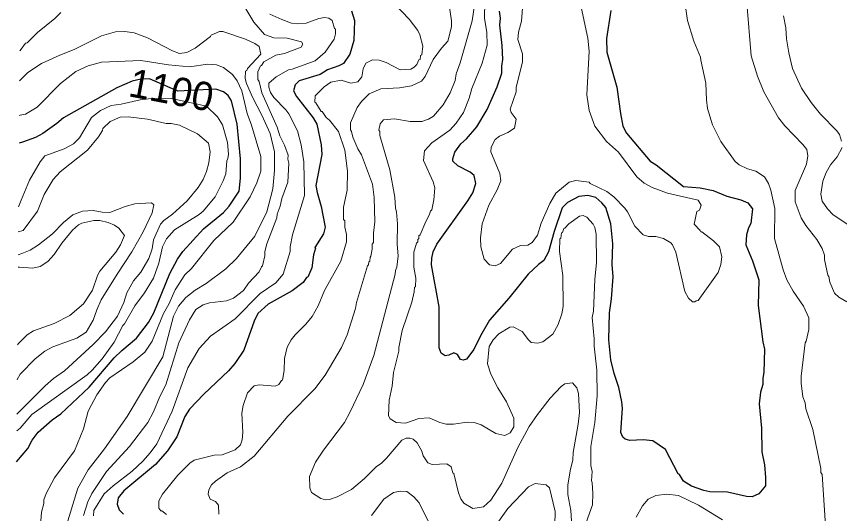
# Model space of a CAD drawing. Extents: x 598.3 to 623.2, y 6902.2 to 6930.1.
# Drawn here: x 598.527 to 600.844, y 6926.931 to 6928.329 of the extents above; entities that cross this region are included whole.
import ezdxf
from ezdxf.enums import TextEntityAlignment as Align

# ---------------------------------------------------------------- set-up
doc = ezdxf.new("R2010")
doc.units = 0
doc.header["$LTSCALE"] = 0.032
doc.layers.add('1', color=7, linetype='Continuous', lineweight=25)
doc.layers.add('2', color=7, linetype='Continuous', lineweight=13)
doc.layers.add('61', color=7, linetype='Continuous')

msp = doc.modelspace()

# ---------------------------------------------------------------- linework, layer by layer
at = {"layer": '1'}
for points in [[(599.4706, 6928.3453), (599.4788, 6928.318), (599.4772, 6928.2617), (599.4654, 6928.2235), (599.4475, 6928.1972), (599.4351, 6928.1905), (599.4025, 6928.1789), (599.382, 6928.1661), (599.3229, 6928.1484), (599.3115, 6928.1371), (599.3074, 6928.1199), (599.3155, 6928.1044), (599.3625, 6928.0445), (599.3725, 6928.026), (599.385, 6927.9683), (599.3874, 6927.9405), (599.3705, 6927.8534), (599.3736, 6927.8342), (599.3851, 6927.7947), (599.3962, 6927.7368), (599.3913, 6927.7177), (599.3674, 6927.6791), (599.3687, 6927.6769), (599.3638, 6927.6587), (599.359, 6927.6222), (599.3476, 6927.5956), (599.3442, 6927.5949), (599.3345, 6927.5807), (599.3034, 6927.5576), (599.2356, 6927.5201), (599.2065, 6927.4932), (599.1962, 6927.4721), (599.167, 6927.3903), (599.1418, 6927.3524), (599.1246, 6927.3326), (599.0548, 6927.2661), (599.0147, 6927.2245), (599.001, 6927.2039), (598.9785, 6927.146), (598.9523, 6927.1068), (598.9185, 6927.069), (598.83, 6926.9943), (598.8136, 6926.9745), (598.8106, 6926.957), (598.816, 6926.9407), (598.8291, 6926.9291)], [(599.8933, 6928.1694), (599.8934, 6928.1891), (599.8965, 6928.2085), (599.8949, 6928.2474), (599.8885, 6928.3047), (599.8901, 6928.3248), (599.8869, 6928.3439)], [(600.201, 6928.3461), (600.1888, 6928.2678), (600.1896, 6928.2293), (600.2171, 6928.1305), (600.2277, 6928.0567), (600.2348, 6928.021), (600.245, 6928.0006), (600.3111, 6927.9224), (600.3278, 6927.9121), (600.4047, 6927.8507)], [(598.5273, 6927.0762), (598.5591, 6927.1133), (598.5716, 6927.1368), (598.5882, 6927.1597), (598.6281, 6927.1942), (598.6522, 6927.2114), (598.732, 6927.2865), (598.8027, 6927.3685), (598.824, 6927.3898), (598.8651, 6927.4244), (598.8986, 6927.4686), (598.9137, 6927.4956), (598.9589, 6927.6057), (598.9802, 6927.6464), (598.9958, 6927.6678), (599.0538, 6927.7314), (599.11, 6927.778), (599.1261, 6927.7956), (599.154, 6927.8373), (599.1584, 6927.8748), (599.1576, 6927.9291), (599.1487, 6928.0266), (599.1324, 6928.0924), (599.1232, 6928.1072), (599.1099, 6928.1176), (599.0887, 6928.1246), (598.9819, 6928.119), (598.9021, 6928.1536), (598.877, 6928.1525), (598.8526, 6928.1476), (598.8102, 6928.1289), (598.66, 6928.0441), (598.6413, 6928.0279), (598.6017, 6928.0004), (598.5806, 6927.989), (598.544, 6927.976), (598.5346, 6927.9726)], [(600.4047, 6927.8507), (600.4516, 6927.8471), (600.4888, 6927.84), (600.5274, 6927.824), (600.5665, 6927.8133), (600.5862, 6927.8051), (600.5998, 6927.7883), (600.5951, 6927.7471), (600.5879, 6927.7345), (600.5823, 6927.7147), (600.5805, 6927.6866), (600.5991, 6927.6419), (600.617, 6927.5882), (600.6156, 6927.5163), (600.6283, 6927.4136), (600.6333, 6927.3935), (600.6316, 6927.3272), (600.6284, 6927.3116), (600.6283, 6927.2935), (600.6219, 6927.2721), (600.6179, 6927.2395), (600.6243, 6927.1712), (600.6259, 6927.1041), (600.6334, 6927.0672), (600.6364, 6927.0316), (600.6356, 6927.009), (600.6174, 6926.9857), (600.5986, 6926.9779), (600.5827, 6926.9787), (600.5293, 6926.9908), (600.4788, 6926.992), (600.4619, 6926.9952), (600.4279, 6927.0076), (600.4051, 6927.0216), (600.3939, 6927.0404), (600.3899, 6927.0426), (600.3548, 6927.1111), (600.3189, 6927.1352), (600.2913, 6927.1381), (600.2545, 6927.1357), (600.2409, 6927.1398), (600.2344, 6927.1456), (600.2285, 6927.1584), (600.2333, 6927.2268), (600.2319, 6927.2453), (600.2229, 6927.2851), (600.2096, 6927.325), (600.2002, 6927.3628), (600.1945, 6927.4195), (600.1968, 6927.4956), (600.2025, 6927.5344), (600.2067, 6927.5969), (600.2042, 6927.6312), (600.2058, 6927.6892), (600.201, 6927.7461), (600.1864, 6927.7919), (600.1756, 6927.8053), (600.158, 6927.8196), (600.1362, 6927.8253), (600.1102, 6927.8229), (600.0782, 6927.8061), (600.0634, 6927.7913), (600.0407, 6927.7245), (600.0247, 6927.6666), (600.0119, 6927.6423), (599.9967, 6927.6316), (599.9674, 6927.6046), (599.9138, 6927.5367), (599.8594, 6927.4748), (599.8333, 6927.4309), (599.815, 6927.3926), (599.7947, 6927.365), (599.785, 6927.3625), (599.7776, 6927.3641), (599.7686, 6927.3777), (599.7584, 6927.3831), (599.7443, 6927.3763), (599.7338, 6927.3746), (599.7228, 6927.3816), (599.7177, 6927.3972), (599.717, 6927.5124), (599.6959, 6927.63), (599.6966, 6927.6494), (599.7001, 6927.6667), (599.7106, 6927.6888), (599.798, 6927.8102), (599.8116, 6927.8329), (599.8203, 6927.8594), (599.8155, 6927.882), (599.8045, 6927.8913), (599.7698, 6927.9086), (599.756, 6927.9223), (599.7558, 6927.9284), (599.7616, 6927.9478), (599.7783, 6927.9708), (599.7943, 6927.9846), (599.8233, 6928.019), (599.8528, 6928.0675), (599.8806, 6928.1312), (599.8933, 6928.1694)]]:
    msp.add_lwpolyline(points, dxfattribs=at)
at = {"layer": '2'}
for points in [[(599.8479, 6928.4627), (599.8448, 6928.3243), (599.8511, 6928.2845), (599.8528, 6928.2488), (599.8386, 6928.1979), (599.809, 6928.1271)], [(600.0292, 6927.8033), (600.0455, 6927.8325), (600.0828, 6927.8634), (600.102, 6927.8674), (600.1392, 6927.8634), (600.1427, 6927.8594), (600.1894, 6927.8368), (600.2087, 6927.8217), (600.2399, 6927.7903), (600.2477, 6927.7795), (600.2681, 6927.7389), (600.2917, 6927.7145), (600.3067, 6927.7106), (600.3275, 6927.7104), (600.3486, 6927.7046), (600.3691, 6927.6927), (600.3744, 6927.6864), (600.3838, 6927.6659), (600.4089, 6927.5558), (600.4195, 6927.5364), (600.4303, 6927.5259), (600.437, 6927.5259), (600.4404, 6927.5289), (600.4467, 6927.5297), (600.5027, 6927.609), (600.51, 6927.6313), (600.5126, 6927.6534), (600.5069, 6927.681), (600.4897, 6927.6976), (600.457, 6927.723), (600.4535, 6927.7236), (600.4525, 6927.7275), (600.4353, 6927.7451), (600.4424, 6927.7801), (600.4502, 6927.7843), (600.4551, 6927.7986), (600.4462, 6927.8123), (600.3602, 6927.8326), (600.3165, 6927.8478), (600.2943, 6927.8605), (600.2742, 6927.8784), (600.2221, 6927.9474), (600.188, 6927.9777), (600.1555, 6928.0207), (600.1397, 6928.0648), (600.133, 6928.1093), (600.1395, 6928.2316), (600.1361, 6928.2684), (600.1087, 6928.3958)], [(599.1614, 6928.37), (599.1951, 6928.313), (599.2253, 6928.2789), (599.252, 6928.269), (599.2897, 6928.2681), (599.3302, 6928.2579), (599.3337, 6928.2512), (599.3291, 6928.2426), (599.2816, 6928.2253), (599.2577, 6928.22), (599.2237, 6928.2021), (599.217, 6928.1917), (599.2139, 6928.1908), (599.2069, 6928.1738), (599.2069, 6928.1517), (599.2101, 6928.1465), (599.218, 6928.1149), (599.261, 6928.0175), (599.269, 6927.9935), (599.2819, 6927.9676), (599.2918, 6927.9392), (599.2911, 6927.9279), (599.2943, 6927.9168), (599.2909, 6927.8628), (599.2745, 6927.8171), (599.27, 6927.7954), (599.2613, 6927.7733), (599.2603, 6927.763), (599.2324, 6927.6892), (599.2264, 6927.6678), (599.2263, 6927.6562), (599.2198, 6927.6274), (599.2167, 6927.6253), (599.211, 6927.611), (599.1808, 6927.579), (599.1663, 6927.5583), (599.1387, 6927.5362), (599.1186, 6927.5296), (599.0707, 6927.5236), (599.0529, 6927.5176), (599.0321, 6927.5047), (599.0145, 6927.4754), (598.9845, 6927.4107), (598.9476, 6927.2929), (598.9311, 6927.2601), (598.9133, 6927.2164), (598.8967, 6927.1865), (598.8454, 6927.119), (598.7805, 6927.0489), (598.7397, 6926.9873), (598.7286, 6926.9633), (598.7156, 6926.9247)], [(599.0968, 6926.929), (599.0958, 6926.9538), (599.0879, 6926.9648), (599.0722, 6926.9711), (599.0668, 6926.9854), (599.0692, 6926.997), (599.0767, 6927.0112), (599.0875, 6927.0219), (599.1209, 6927.0448), (599.1579, 6927.0625), (599.1969, 6927.0918), (599.2913, 6927.2046), (599.3676, 6927.2816), (599.3966, 6927.3197), (599.4419, 6927.3977), (599.4581, 6927.4336), (599.4821, 6927.5072), (599.4847, 6927.5244), (599.5154, 6927.6272), (599.5186, 6927.6308), (599.5194, 6927.6389), (599.5225, 6927.6411), (599.5226, 6927.6518), (599.5251, 6927.6551), (599.529, 6927.6743), (599.5291, 6927.689), (599.5323, 6927.6932), (599.5324, 6927.7199), (599.5363, 6927.7517), (599.5339, 6927.8203), (599.5293, 6927.8576), (599.4987, 6927.9403), (599.4884, 6927.9568), (599.474, 6927.99), (599.4709, 6928.0054), (599.4676, 6928.01), (599.4676, 6928.0301), (599.4864, 6928.0731), (599.4988, 6928.0897), (599.5204, 6928.1113), (599.5531, 6928.1257), (599.6057, 6928.129), (599.6392, 6928.1338), (599.6675, 6928.1477), (599.6779, 6928.1602), (599.7, 6928.2081), (599.7237, 6928.2401), (599.7419, 6928.2601), (599.7524, 6928.3003), (599.7524, 6928.317), (599.7444, 6928.368)], [(599.5927, 6928.364), (599.6332, 6928.3219), (599.6571, 6928.2898), (599.6633, 6928.2781), (599.6714, 6928.2461), (599.6682, 6928.2215), (599.6651, 6928.2193), (599.6634, 6928.2085), (599.6602, 6928.2072), (599.6541, 6928.1943), (599.6473, 6928.1866), (599.6377, 6928.1815), (599.6077, 6928.1796), (599.5685, 6928.1999), (599.5483, 6928.2067), (599.53, 6928.207), (599.5112, 6928.1975), (599.5032, 6928.182), (599.4995, 6928.1597), (599.4879, 6928.1454), (599.4684, 6928.1419), (599.4416, 6928.1499), (599.4123, 6928.1441), (599.3934, 6928.1315), (599.3682, 6928.1056), (599.3672, 6928.0879), (599.3703, 6928.0867), (599.385, 6928.0619), (599.3883, 6928.0615), (599.3994, 6928.045), (599.4086, 6928.0372), (599.4335, 6928.0059), (599.4514, 6927.9534), (599.4595, 6927.8937), (599.4586, 6927.8407), (599.4481, 6927.7929), (599.4481, 6927.7579), (599.4513, 6927.7539), (599.4516, 6927.7362), (599.4562, 6927.7161), (599.4562, 6927.695), (599.4404, 6927.641), (599.3949, 6927.558), (599.3767, 6927.5151), (599.3595, 6927.4854), (599.3418, 6927.4633), (599.3123, 6927.4338), (599.3008, 6927.419), (599.2895, 6927.3987), (599.2816, 6927.3673), (599.2813, 6927.3334)], [(599.8172, 6928.3614), (599.81, 6928.317), (599.7768, 6928.1988), (599.7656, 6928.1684), (599.7625, 6928.1493), (599.7487, 6928.1149), (599.7283, 6928.0809), (599.7009, 6928.0484), (599.6875, 6928.0405), (599.6689, 6928.0335), (599.6353, 6928.0334), (599.5912, 6928.0414), (599.5603, 6928.0387), (599.551, 6928.0275), (599.547, 6928.009), (599.5501, 6928.0055), (599.5502, 6927.9946), (599.5783, 6927.898), (599.5922, 6927.8213), (599.5939, 6927.7903), (599.597, 6927.7792), (599.6002, 6927.7458), (599.5987, 6927.6885), (599.6019, 6927.6556), (599.5978, 6927.6238), (599.5939, 6927.6141), (599.5938, 6927.6043), (599.5336, 6927.3751), (599.5031, 6927.2935), (599.467, 6927.2164), (599.4504, 6927.1865)], [(599.9532, 6928.3649), (599.9493, 6928.3166), (599.9409, 6928.285), (599.9387, 6928.2647), (599.9516, 6928.2244), (599.9516, 6928.2019), (599.9339, 6928.1292), (599.9336, 6928.117), (599.9169, 6928.0687), (599.9202, 6928.0593), (599.9344, 6928.04), (599.9289, 6928.0149), (599.911, 6928.0029), (599.8868, 6927.9929), (599.8754, 6927.9829), (599.8641, 6927.9618), (599.863, 6927.9488), (599.8877, 6927.8875), (599.8909, 6927.8669), (599.8809, 6927.8418), (599.8567, 6927.7987), (599.8383, 6927.7455), (599.8336, 6927.7068), (599.8342, 6927.6807), (599.8438, 6927.6467), (599.859, 6927.6305), (599.875, 6927.6279), (599.8895, 6927.6345), (599.924, 6927.6746), (599.9467, 6927.6845), (599.967, 6927.6862), (599.9794, 6927.6931), (599.9937, 6927.7144), (600.0045, 6927.7474), (600.0292, 6927.8033)], [(600.8647, 6927.5266), (600.8423, 6927.5395), (600.8305, 6927.5511), (600.817, 6927.5817), (600.8145, 6927.5976), (600.8111, 6927.6017), (600.8025, 6927.6454), (600.8023, 6927.6578), (600.7953, 6927.6766), (600.7807, 6927.7013), (600.7494, 6927.7409), (600.7368, 6927.763), (600.7191, 6927.8081), (600.7199, 6927.8394), (600.751, 6927.9142), (600.7554, 6927.9376), (600.7522, 6927.9548), (600.7412, 6927.9692), (600.6902, 6928.0217), (600.6722, 6928.0445), (600.6315, 6928.1176), (600.6136, 6928.1616), (600.5959, 6928.2182), (600.583, 6928.3672)], [(598.5367, 6928.2326), (598.5403, 6928.2374), (598.5529, 6928.2542), (598.5578, 6928.2554), (598.5861, 6928.2843), (598.635, 6928.3236), (598.6522, 6928.3408)], [(600.8049, 6926.897), (600.7951, 6927.0406), (600.7922, 6927.0464), (600.7918, 6927.0571), (600.7692, 6927.167), (600.7498, 6927.2253), (600.7481, 6927.2417), (600.7414, 6927.2588), (600.7364, 6927.2978), (600.7364, 6927.3174), (600.7472, 6927.4108), (600.7505, 6927.4152), (600.7578, 6927.4489), (600.7578, 6927.4813), (600.7431, 6927.5139), (600.7143, 6927.5564), (600.6961, 6927.5887), (600.6855, 6927.616), (600.6615, 6927.705), (600.6623, 6927.7889), (600.651, 6927.841), (600.6448, 6927.8596), (600.6333, 6927.8778), (600.6092, 6927.8942), (600.5854, 6927.9002), (600.562, 6927.9122), (600.5507, 6927.9208), (600.5099, 6927.9774), (600.4863, 6928.0247), (600.4731, 6928.0701), (600.4697, 6928.0947), (600.468, 6928.1421), (600.4535, 6928.2064), (600.4534, 6928.2147), (600.4343, 6928.2595), (600.4163, 6928.3181), (600.4114, 6928.3507)], [(599.2516, 6928.1012), (599.2421, 6928.1156), (599.2377, 6928.1306), (599.2377, 6928.1415), (599.2585, 6928.1595), (599.2935, 6928.179), (599.3038, 6928.1807), (599.3681, 6928.2047), (599.3963, 6928.2286), (599.4217, 6928.2655), (599.4255, 6928.2804), (599.4254, 6928.2937), (599.423, 6928.2953), (599.4158, 6928.3181), (599.4065, 6928.3248), (599.3945, 6928.3264), (599.3783, 6928.3239), (599.3427, 6928.3108), (599.318, 6928.3087), (599.3015, 6928.3109), (599.2741, 6928.3204), (599.2409, 6928.3363)], [(600.6867, 6928.3307), (600.6931, 6928.2973), (600.6948, 6928.2663), (600.7013, 6928.2275), (600.7122, 6928.1833), (600.7374, 6928.128), (600.7644, 6928.0875), (600.7912, 6928.0542), (600.8369, 6928.0078), (600.8439, 6927.9972), (600.8501, 6927.9786)], [(598.6516, 6926.8429), (598.7003, 6927.0024), (598.7291, 6927.0537), (598.7748, 6927.1125), (598.8389, 6927.2034), (598.9389, 6927.3712), (598.9691, 6927.486), (598.9834, 6927.5137), (599.0042, 6927.5385), (599.0304, 6927.559), (599.061, 6927.5775), (599.1163, 6927.6189), (599.1467, 6927.6487), (599.1981, 6927.7107), (599.2319, 6927.7792), (599.2489, 6927.844), (599.2538, 6927.8955), (599.2537, 6927.9483), (599.2414, 6928), (599.2181, 6928.0515), (599.1917, 6928.1024), (599.1748, 6928.1412), (599.1713, 6928.1545), (599.1722, 6928.1757), (599.1754, 6928.1769), (599.1777, 6928.183), (599.2149, 6928.2232), (599.2101, 6928.2444), (599.1984, 6928.2529), (599.1719, 6928.2655), (599.1081, 6928.2875), (599.0993, 6928.2875), (599.0757, 6928.2768), (599.0737, 6928.2727), (599.0307, 6928.2403), (599.0067, 6928.2279), (598.9867, 6928.2253), (598.9668, 6928.2328), (598.8963, 6928.2696), (598.859, 6928.2837), (598.8324, 6928.2875), (598.8065, 6928.2861), (598.7665, 6928.2746), (598.6894, 6928.236), (598.6493, 6928.2209), (598.5979, 6928.1968), (598.5591, 6928.1717), (598.536, 6928.1485)], [(598.5352, 6928.0511), (598.5378, 6928.0515), (598.5532, 6928.054), (598.5856, 6928.0743), (598.6517, 6928.1411), (598.6944, 6928.1748), (598.7287, 6928.1908), (598.7665, 6928.2009), (598.8772, 6928.205), (598.9554, 6928.1937), (599.0149, 6928.188), (599.0658, 6928.1952), (599.0901, 6928.1937), (599.1099, 6928.1854), (599.1355, 6928.1662), (599.1486, 6928.1484), (599.1621, 6928.1198), (599.1769, 6928.056), (599.1892, 6928.0232), (599.2149, 6927.9349), (599.2149, 6927.8942), (599.2042, 6927.8613), (599.1853, 6927.8218), (599.1374, 6927.7503), (599.0832, 6927.6992), (599.0197, 6927.6197), (599.0009, 6927.6023), (598.974, 6927.5604), (598.9564, 6927.5194), (598.9413, 6927.4932), (598.9091, 6927.4156), (598.8891, 6927.3846), (598.8561, 6927.3573), (598.7905, 6927.3125), (598.7775, 6927.2995), (598.7535, 6927.2651), (598.7296, 6927.2183), (598.7164, 6927.1691), (598.6903, 6927.1071), (598.6344, 6927.031), (598.6109, 6926.987), (598.6048, 6926.9687), (598.6046, 6926.9584), (598.5982, 6926.9341), (598.5942, 6926.8864)], [(599.809, 6928.1271), (599.8014, 6928.0991), (599.7855, 6928.0591), (599.7656, 6928.0295), (599.7471, 6928.0094), (599.6963, 6927.9742), (599.6764, 6927.9513), (599.6733, 6927.9241), (599.7007, 6927.864), (599.7055, 6927.8469), (599.7022, 6927.8132), (599.6962, 6927.7851), (599.6926, 6927.7814), (599.6895, 6927.7698), (599.6794, 6927.7528), (599.6634, 6927.7145), (599.6603, 6927.7117), (599.6602, 6927.705), (599.657, 6927.702), (599.6569, 6927.6953), (599.6531, 6927.691), (599.6458, 6927.6665), (599.6457, 6927.6239), (599.6513, 6927.593), (599.6504, 6927.569), (599.6479, 6927.5675), (599.6472, 6927.5542), (599.6408, 6927.5253), (599.6133, 6927.446), (599.6037, 6927.3977), (599.6035, 6927.3874), (599.5889, 6927.3273), (599.585, 6927.2892), (599.5761, 6927.2498), (599.5744, 6927.2056), (599.5795, 6927.1971), (599.5963, 6927.1865), (599.6221, 6927.1849), (599.6605, 6927.198), (599.6893, 6927.1996), (599.7188, 6927.1865), (599.7374, 6927.1819), (599.7576, 6927.1819), (599.7957, 6927.1874), (599.8156, 6927.1866), (599.8353, 6927.18), (599.8765, 6927.1562), (599.9022, 6927.1503), (599.9175, 6927.1576), (599.9273, 6927.1743), (599.9273, 6927.1994), (599.9069, 6927.2452), (599.8827, 6927.2841), (599.8624, 6927.3229), (599.8529, 6927.352), (599.8577, 6927.4002), (599.8689, 6927.4196), (599.8848, 6927.4364), (599.9163, 6927.4546), (599.9259, 6927.4561), (599.9514, 6927.4426), (599.9684, 6927.4193), (599.9762, 6927.4122), (599.9953, 6927.4101), (600.0095, 6927.4139), (600.0374, 6927.4353), (600.052, 6927.4622), (600.0625, 6927.4926), (600.0659, 6927.5136), (600.0657, 6927.6001), (600.0561, 6927.6682), (600.0569, 6927.7036), (600.06, 6927.7058), (600.0614, 6927.7205), (600.0648, 6927.7219), (600.0682, 6927.7327), (600.0715, 6927.7333), (600.0825, 6927.7458), (600.1125, 6927.7677), (600.1227, 6927.7695), (600.1334, 6927.7642), (600.151, 6927.7447), (600.1556, 6927.7356), (600.1588, 6927.7164), (600.1604, 6927.6372), (600.1557, 6927.5892), (600.1516, 6927.5002), (600.1483, 6927.482), (600.1539, 6927.422), (600.1532, 6927.4018), (600.1612, 6927.334), (600.1621, 6927.2622), (600.1556, 6927.1867), (600.1443, 6927.1193), (600.1443, 6927.0659), (600.1476, 6927.0487), (600.1458, 6927.0222), (600.1484, 6927.0177), (600.15, 6926.9871), (600.1485, 6926.955)], [(598.528, 6927.1636), (598.5374, 6927.1705), (598.571, 6927.2094), (598.7262, 6927.3212), (598.7408, 6927.3341), (598.7685, 6927.366), (598.8022, 6927.4124), (598.8265, 6927.4594), (598.8317, 6927.4642), (598.8605, 6927.5153), (598.8876, 6927.552), (598.9133, 6927.5928), (598.9285, 6927.6354), (598.9382, 6927.6807), (598.9501, 6927.7035), (598.9722, 6927.729), (599.042, 6927.7724), (599.0525, 6927.7811), (599.0864, 6927.8216), (599.1096, 6927.8664), (599.1164, 6927.8867), (599.1195, 6927.9233), (599.1227, 6927.9296), (599.1244, 6927.9422), (599.121, 6927.9751), (599.1072, 6928.024), (599.0934, 6928.0474), (599.0621, 6928.0773), (598.9634, 6928.0985), (598.8986, 6928.0976), (598.8756, 6928.0952), (598.8223, 6928.0825), (598.7943, 6928.0788), (598.7641, 6928.0649), (598.7384, 6928.0449), (598.7046, 6927.9875), (598.6883, 6927.9712), (598.6616, 6927.9565), (598.6075, 6927.9374), (598.5938, 6927.9203), (598.5636, 6927.8688), (598.5408, 6927.8125), (598.5331, 6927.7935)], [(598.7439, 6926.9245), (598.7455, 6926.9389), (598.7745, 6926.9857), (598.7998, 6927.0085), (598.8534, 6927.0502), (598.8831, 6927.0782), (598.9035, 6927.1011), (598.9221, 6927.1271), (598.9654, 6927.2184), (599.01, 6927.3403), (599.0421, 6927.3949), (599.0733, 6927.4295), (599.1432, 6927.4784), (599.2132, 6927.5499), (599.2571, 6927.58), (599.2777, 6927.6038), (599.2975, 6927.6676), (599.2976, 6927.6807), (599.3041, 6927.7147), (599.3379, 6927.8256), (599.3364, 6927.9206), (599.3291, 6927.9686), (599.3184, 6928.0078), (599.294, 6928.055), (599.2858, 6928.0663), (599.2516, 6928.1012)], [(598.5283, 6927.2104), (598.5304, 6927.2124), (598.608, 6927.2895), (598.6319, 6927.3104), (598.6623, 6927.3325), (598.7432, 6927.4061), (598.7778, 6927.4417), (598.8122, 6927.4857), (598.8294, 6927.5244), (598.838, 6927.5515), (598.8567, 6927.5854), (598.8774, 6927.61), (598.9003, 6927.6486), (598.9089, 6927.6753), (598.9132, 6927.7005), (598.9325, 6927.7452), (598.9419, 6927.7555), (598.9667, 6927.7729), (599.0077, 6927.8107), (599.0387, 6927.8478), (599.0525, 6927.8705), (599.0625, 6927.8935), (599.0691, 6927.9178), (599.0726, 6927.9482), (599.0677, 6927.9725), (599.0367, 6927.9995), (598.9861, 6928.0233), (598.9627, 6928.0285), (598.9492, 6928.0286), (598.8966, 6928.04), (598.8413, 6928.0471), (598.8195, 6928.0463), (598.7915, 6928.0334), (598.77, 6928.0142), (598.7697, 6928.0085), (598.7586, 6927.9903), (598.7271, 6927.9535), (598.6507, 6927.8922), (598.6302, 6927.8703), (598.6057, 6927.8285), (598.5863, 6927.7814), (598.5465, 6927.7269), (598.5325, 6927.7232)], [(600.8517, 6927.9608), (600.8381, 6927.9344), (600.819, 6927.9115), (600.8067, 6927.8899), (600.7974, 6927.8659), (600.7919, 6927.8292), (600.7952, 6927.81), (600.8101, 6927.7878), (600.8269, 6927.7708), (600.8678, 6927.7435)], [(598.532, 6927.659), (598.5423, 6927.6628), (598.5656, 6927.6714), (598.5896, 6927.6866), (598.6291, 6927.7178), (598.6598, 6927.7494), (598.6862, 6927.771), (598.7131, 6927.7816), (598.7428, 6927.7832), (598.769, 6927.7783), (598.79, 6927.7776), (598.8332, 6927.7946), (598.8607, 6927.8019), (598.9074, 6927.8051), (598.9137, 6927.7991), (598.9097, 6927.7769), (598.8842, 6927.7232), (598.8522, 6927.6673), (598.8104, 6927.6046), (598.766, 6927.5316), (598.7534, 6927.5038), (598.7437, 6927.4746), (598.7236, 6927.4409), (598.6975, 6927.4241), (598.6299, 6927.3999), (598.6074, 6927.3871), (598.5803, 6927.3663), (598.5373, 6927.3224), (598.5294, 6927.3074), (598.5291, 6927.3069)], [(598.5299, 6927.4056), (598.5331, 6927.4088), (598.5578, 6927.4338), (598.5753, 6927.4447), (598.6336, 6927.4658), (598.6772, 6927.4881), (598.7157, 6927.5203), (598.7413, 6927.5588), (598.7554, 6927.6001), (598.7618, 6927.6124), (598.807, 6927.666), (598.8198, 6927.6867), (598.8311, 6927.713), (598.8152, 6927.7337), (598.8036, 6927.7421), (598.7857, 6927.75), (598.7617, 6927.7549), (598.7455, 6927.755), (598.7115, 6927.7476), (598.7017, 6927.7426), (598.6851, 6927.7278), (598.6546, 6927.6911), (598.6334, 6927.6596), (598.6157, 6927.6398), (598.5942, 6927.6259), (598.573, 6927.6214), (598.5359, 6927.6239), (598.5317, 6927.6242)], [(599.2813, 6927.3334), (599.2765, 6927.3059), (599.2732, 6927.3046), (599.2663, 6927.2933), (599.2554, 6927.2887), (599.2107, 6927.2927), (599.1962, 6927.2904), (599.1773, 6927.2698), (599.1654, 6927.2345), (599.1616, 6927.2132), (599.1647, 6927.1586), (599.1631, 6927.1381), (599.1582, 6927.1236), (599.1433, 6927.1095), (599.1068, 6927.0961), (599.0841, 6927.0944), (599.0272, 6927.0806), (599.015, 6927.0725), (598.9818, 6927.0385), (598.938, 6926.9849), (598.9285, 6926.9659), (598.9283, 6926.9454), (598.9333, 6926.9383), (598.9367, 6926.9379), (598.9495, 6926.9275)], [(599.4504, 6927.1865), (599.3918, 6927.1087), (599.3694, 6927.0747), (599.3526, 6927.0348), (599.3532, 6927.0031), (599.3575, 6926.9894), (599.3837, 6926.9728), (599.3977, 6926.969), (599.4089, 6926.9697), (599.4306, 6926.9779), (599.4706, 6926.9987), (599.5069, 6927.0292), (599.541, 6927.0626), (599.5543, 6927.071), (599.5693, 6927.086), (599.6119, 6927.1374), (599.6241, 6927.1428), (599.6348, 6927.1429), (599.6443, 6927.1395), (599.6553, 6927.1291), (599.6681, 6927.106), (599.6724, 6927.0928), (599.6857, 6927.0736), (599.6974, 6927.0685), (599.7393, 6927.0701), (599.7515, 6927.0619), (599.7558, 6927.0453), (599.7589, 6927.0432), (599.7714, 6926.9885), (599.7786, 6926.9722), (599.7871, 6926.9601), (599.8117, 6926.9447), (599.8421, 6926.9499), (599.8626, 6926.9681), (599.894, 6927.0165), (599.9389, 6927.116), (599.9709, 6927.1751), (599.9937, 6927.2093), (600.0295, 6927.2557), (600.0604, 6927.2882), (600.0715, 6927.2959), (600.0925, 6927.2982), (600.1052, 6927.2839), (600.1093, 6927.2682), (600.1119, 6927.2152), (600.1087, 6927.1824), (600.0941, 6927.1028), (600.094, 6927.0817), (600.086, 6927.0507), (600.0797, 6927.0106), (600.0796, 6926.9841), (600.0876, 6926.9389), (600.0908, 6926.8947)], [(600.0422, 6926.8627), (600.0438, 6926.9359), (600.0278, 6927.0032), (600.0188, 6927.0117), (599.9876, 6927.015), (599.9686, 6927.0053), (599.9105, 6926.9448), (599.8716, 6926.889)], [(599.6862, 6926.9096), (599.6607, 6926.961), (599.6463, 6926.9779), (599.6259, 6926.9923), (599.6079, 6926.9932), (599.5885, 6926.9897), (599.5612, 6926.971), (599.5265, 6926.925)], [(600.2719, 6926.9206), (600.2898, 6926.9523), (600.306, 6926.9712), (600.3275, 6926.9811), (600.3579, 6926.9852), (600.3912, 6926.9815), (600.4476, 6926.9537), (600.5148, 6926.9132)], [(600.1485, 6926.955), (600.1314, 6926.9053)]]:
    msp.add_lwpolyline(points, dxfattribs=at)

# ---------------------------------------------------------------- texts
at = {"layer": '61'}
msp.add_text('1100', height=0.08, rotation=349.249, dxfattribs=at).set_placement((598.9561, 6928.0832), align=Align.CENTER)

doc.saveas('drawing.dxf')
